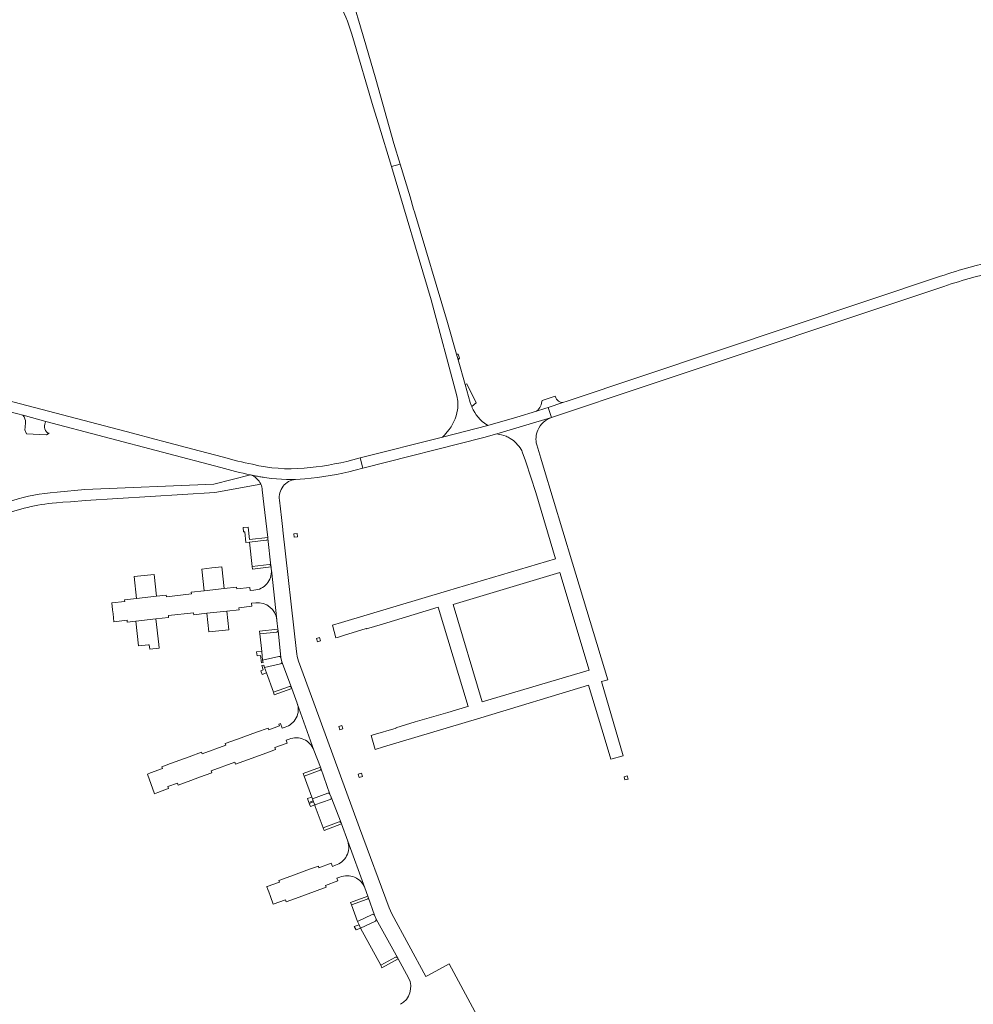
# Model space of a CAD drawing. Header units: metres. Extents: x 166325 to 190320, y 381923 to 404576.
# Tile 908 of 1056: x 177498 to 177792, y 399247 to 399550. Entities that reach past the tile are written whole.
import ezdxf

# ---------------------------------------------------------------- set-up
doc = ezdxf.new("R2010")
doc.units = ezdxf.units.M
for name, color, linetype, lineweight in [('B-WE-VH-VERHARDING_ASFALT-GV', 8, 'Continuous', 18), ('B-WE-VH-VERHARDING_BETON-GV', 8, 'Continuous', 18), ('B-WE-VH-VERHARDING_BETONSTRAATSTEEN-GV', 8, 'Continuous', 18), ('B-WE-VH-VERHARDING_HALFVERHARDING-GV', 8, 'Continuous', 18), ('B-WE-VH-VERHARDING_STRAATBAKSTEEN-GV', 8, 'Continuous', 18)]:
    doc.layers.add(name, color=color, linetype=linetype, lineweight=lineweight)

msp = doc.modelspace()

# ---------------------------------------------------------------- linework, layer by layer
at = {"layer": 'B-WE-VH-VERHARDING_ASFALT-GV', "flags": 128}
for points in [[(177600.996, 399544.967), (177607.245, 399523.514), (177608.955, 399518.313), (177612.894, 399505.093), (177615.615, 399505.834), (177613.64, 399512.23), (177608.081, 399532.031), (177605.005, 399542.639), (177599.833, 399560.479), (177594.94, 399579.089), (177585.28, 399610.362), (177572.052, 399656.211), (177571.265, 399658.855), (177564.937, 399680.109), (177555.594, 399711.49), (177553.754, 399717.67), (177538.995, 399768.532)], [(177600.996, 399544.967), (177607.245, 399523.514), (177608.955, 399518.313), (177612.894, 399505.093), (177615.615, 399505.834), (177613.64, 399512.23), (177608.081, 399532.031), (177605.005, 399542.639), (177599.833, 399560.479), (177594.94, 399579.089), (177585.28, 399610.362), (177572.052, 399656.211), (177571.265, 399658.855), (177564.937, 399680.109), (177555.594, 399711.49), (177553.754, 399717.67), (177538.995, 399768.532)], [(177633.498, 399445.542), (177632.999, 399447.292), (177630.235, 399456.998), (177619.993, 399491.194), (177619.747, 399492.016), (177618.713, 399495.802), (177615.615, 399505.834), (177612.894, 399505.093), (177625.14, 399463.992), (177633.093, 399434.396)], [(177633.498, 399445.542), (177632.999, 399447.292), (177630.235, 399456.998), (177619.993, 399491.194), (177619.747, 399492.016), (177618.713, 399495.802), (177615.615, 399505.834), (177612.894, 399505.093), (177625.14, 399463.992), (177633.093, 399434.396)], [(177782.3, 399471.275), (177667.162, 399432.805), (177665.739, 399432.33), (177661.217, 399430.819), (177662.307, 399427.719), (177691.838, 399437.586), (177783.31, 399468.148)], [(177782.3, 399471.275), (177667.162, 399432.805), (177665.739, 399432.33), (177661.217, 399430.819), (177662.307, 399427.719), (177691.838, 399437.586), (177783.31, 399468.148)], [(177630.159, 399423.343), (177629.317, 399422.314), (177628.69, 399421.688), (177642.638, 399425.29), (177641.643, 399425.957), (177640.936, 399426.527), (177640.274, 399427.148), (177639.661, 399427.818), (177639.1, 399428.532), (177638.595, 399429.287), (177638.148, 399430.077), (177637.856, 399430.685), (177637.681, 399431.12), (177637.517, 399431.528), (177637.243, 399432.393), (177635.674, 399437.903), (177633.498, 399445.542)], [(177630.159, 399423.343), (177629.317, 399422.314), (177628.69, 399421.688), (177642.638, 399425.29), (177641.643, 399425.957), (177640.936, 399426.527), (177640.274, 399427.148), (177639.661, 399427.818), (177639.1, 399428.532), (177638.595, 399429.287), (177638.148, 399430.077), (177637.856, 399430.685), (177637.681, 399431.12), (177637.517, 399431.528), (177637.243, 399432.393), (177635.674, 399437.903), (177633.498, 399445.542)], [(177662.307, 399427.719), (177645.422, 399422.67)], [(177662.307, 399427.719), (177645.422, 399422.67)], [(177654.311, 399414.367), (177654.423, 399414.018), (177657.442, 399404.569), (177663.521, 399384.111), (177630.177, 399374.325), (177630.177, 399374.307), (177597.489, 399364.494), (177594.738, 399363.669), (177595.256, 399361.741), (177595.794, 399359.738), (177596.289, 399359.888), (177598.185, 399360.528), (177605.182, 399362.637), (177605.214, 399362.532), (177610.192, 399364.033), (177627.35, 399369.288), (177636.54, 399338.639), (177636.1, 399338.474), (177630.269, 399336.742), (177620.263, 399333.845), (177614.321, 399332.075), (177614.353, 399331.97), (177607.316, 399329.874), (177606.671, 399329.656), (177607.951, 399325.363), (177610.497, 399326.128), (177640.501, 399335.151), (177673.712, 399345.18), (177676.802, 399335), (177678.829, 399328.272), (177680.627, 399322.331), (177684.39, 399323.441), (177677.683, 399346.313), (177679.7, 399346.854), (177668.746, 399382.836), (177659.796, 399412.449), (177658.96, 399415.214), (177657.721, 399419.316)], [(177654.311, 399414.367), (177654.423, 399414.018), (177657.442, 399404.569), (177663.521, 399384.111), (177630.177, 399374.325), (177630.177, 399374.307), (177597.489, 399364.494), (177594.738, 399363.669), (177595.256, 399361.741), (177595.794, 399359.738), (177596.289, 399359.888), (177598.185, 399360.528), (177605.182, 399362.637), (177605.214, 399362.532), (177610.192, 399364.033), (177627.35, 399369.288), (177636.54, 399338.639), (177636.1, 399338.474), (177630.269, 399336.742), (177620.263, 399333.845), (177614.321, 399332.075), (177614.353, 399331.97), (177607.316, 399329.874), (177606.671, 399329.656), (177607.951, 399325.363), (177610.497, 399326.128), (177640.501, 399335.151), (177673.712, 399345.18), (177676.802, 399335), (177678.829, 399328.272), (177680.627, 399322.331), (177684.39, 399323.441), (177677.683, 399346.313), (177679.7, 399346.854), (177668.746, 399382.836), (177659.796, 399412.449), (177658.96, 399415.214), (177657.721, 399419.316)], [(177653.269, 399417.161), (177654.311, 399414.367)], [(177653.269, 399417.161), (177654.311, 399414.367)]]:
    msp.add_lwpolyline(points, dxfattribs=at)
at = {"layer": 'B-WE-VH-VERHARDING_ASFALT-GV'}
for points in [[(177597.25, 399554.73, -0.0499763), (177600.996, 399544.967)], [(177597.25, 399554.73, -0.0499763), (177600.996, 399544.967)], [(177805.889, 399476.624, 0.0523656), (177791.43, 399474.101)], [(177805.889, 399476.624, 0.0523656), (177791.43, 399474.101)], [(177791.43, 399474.101, 0.0190624), (177782.3, 399471.275)], [(177791.43, 399474.101, 0.0190624), (177782.3, 399471.275)], [(177792.271, 399470.921, -0.063155), (177808.96, 399473.471)], [(177792.271, 399470.921, -0.063155), (177808.96, 399473.471)], [(177783.31, 399468.148, -0.0186149), (177792.271, 399470.921)], [(177783.31, 399468.148, -0.0186149), (177792.271, 399470.921)], [(177633.093, 399434.396, -0.0891393), (177633.323, 399430.066)], [(177633.093, 399434.396, -0.0891393), (177633.323, 399430.066)], [(177633.323, 399430.066, -0.1394956), (177630.159, 399423.343)], [(177633.323, 399430.066, -0.1394956), (177630.159, 399423.343)], [(177658.062, 399423.82, -0.2151254), (177662.307, 399427.719)], [(177658.062, 399423.82, -0.2151254), (177662.307, 399427.719)], [(177645.422, 399422.67, -0.0278217), (177648.292, 399421.93)], [(177645.422, 399422.67, -0.0278217), (177648.292, 399421.93)], [(177648.292, 399421.93, -0.0359483), (177649.523, 399421.304)], [(177648.292, 399421.93, -0.0359483), (177649.523, 399421.304)], [(177649.523, 399421.304, -0.1267058), (177652.898, 399417.868)], [(177649.523, 399421.304, -0.1267058), (177652.898, 399417.868)], [(177657.721, 399419.316, -0.1654018), (177658.062, 399423.82)], [(177657.721, 399419.316, -0.1654018), (177658.062, 399423.82)], [(177652.898, 399417.868, -0.0207094), (177653.269, 399417.161)], [(177652.898, 399417.868, -0.0207094), (177653.269, 399417.161)]]:
    msp.add_lwpolyline(points, format="xyb", dxfattribs=at)
at = {"layer": 'B-WE-VH-VERHARDING_ASFALT-GV', "flags": 128}
msp.add_lwpolyline([(177640.92, 399340.051), (177631.935, 399370.114), (177664.834, 399379.921), (177673.95, 399349.824)], close=True, dxfattribs=at)
msp.add_lwpolyline([(177640.92, 399340.051), (177631.935, 399370.114), (177664.834, 399379.921), (177673.95, 399349.824)], close=True, dxfattribs=at)
at = {"layer": 'B-WE-VH-VERHARDING_BETON-GV', "flags": 128}
for points in [[(177583.808, 399392.004), (177582.779, 399391.898), (177582.886, 399390.869), (177583.915, 399390.975)], [(177583.808, 399392.004), (177582.779, 399391.898), (177582.886, 399390.869), (177583.915, 399390.975)], [(177590.774, 399359.851), (177589.789, 399359.546), (177590.098, 399358.544), (177591.084, 399358.848)], [(177590.774, 399359.851), (177589.789, 399359.546), (177590.098, 399358.544), (177591.084, 399358.848)], [(177597.666, 399332.717), (177596.676, 399332.421), (177596.974, 399331.422), (177597.965, 399331.718)], [(177597.666, 399332.717), (177596.676, 399332.421), (177596.974, 399331.422), (177597.965, 399331.718)], [(177603.648, 399318.026), (177603.644, 399318.025), (177602.678, 399317.716), (177602.993, 399316.734), (177603.962, 399317.044)], [(177603.648, 399318.026), (177603.644, 399318.025), (177602.678, 399317.716), (177602.993, 399316.734), (177603.962, 399317.044)], [(177685.638, 399317.23), (177684.647, 399316.955), (177684.918, 399315.977), (177685.909, 399316.252)], [(177685.638, 399317.23), (177684.647, 399316.955), (177684.918, 399315.977), (177685.909, 399316.252)]]:
    msp.add_lwpolyline(points, close=True, dxfattribs=at)
at = {"layer": 'B-WE-VH-VERHARDING_BETONSTRAATSTEEN-GV', "flags": 128}
for points in [[(177633.495, 399447.315), (177632.999, 399447.292), (177633.498, 399445.542), (177633.96, 399445.982)], [(177633.495, 399447.315), (177632.999, 399447.292), (177633.498, 399445.542), (177633.96, 399445.982)], [(177636.179, 399438.154), (177635.674, 399437.903), (177637.243, 399432.393), (177637.517, 399431.528), (177637.681, 399431.12), (177639.063, 399432.268)], [(177636.179, 399438.154), (177635.674, 399437.903), (177637.243, 399432.393), (177637.517, 399431.528), (177637.681, 399431.12), (177639.063, 399432.268)], [(177660.227, 399430.488), (177661.217, 399430.819), (177665.739, 399432.33), (177665.289, 399432.402), (177664.859, 399432.551), (177664.462, 399432.774), (177664.109, 399433.062), (177663.813, 399433.408), (177663.581, 399433.8), (177663.411, 399434.265), (177659.377, 399432.968), (177659.337, 399432.623), (177659.237, 399432.143), (177659.087, 399431.676), (177658.89, 399431.227), (177658.646, 399430.802), (177658.36, 399430.404), (177658.033, 399430.038), (177657.67, 399429.709)], [(177660.227, 399430.488), (177661.217, 399430.819), (177665.739, 399432.33), (177665.289, 399432.402), (177664.859, 399432.551), (177664.462, 399432.774), (177664.109, 399433.062), (177663.813, 399433.408), (177663.581, 399433.8), (177663.411, 399434.265), (177659.377, 399432.968), (177659.337, 399432.623), (177659.237, 399432.143), (177659.087, 399431.676), (177658.89, 399431.227), (177658.646, 399430.802), (177658.36, 399430.404), (177658.033, 399430.038), (177657.67, 399429.709)], [(177628.69, 399421.688), (177603.325, 399415.262), (177604.078, 399412.063), (177641.433, 399421.527), (177645.422, 399422.67), (177662.307, 399427.719), (177661.217, 399430.819), (177660.227, 399430.488), (177657.67, 399429.709), (177651.555, 399427.846), (177642.638, 399425.29)], [(177628.69, 399421.688), (177603.325, 399415.262), (177604.078, 399412.063), (177641.433, 399421.527), (177645.422, 399422.67), (177662.307, 399427.719), (177661.217, 399430.819), (177660.227, 399430.488), (177657.67, 399429.709), (177651.555, 399427.846), (177642.638, 399425.29)], [(177560.611, 399381.692), (177557.535, 399381.348), (177554.449, 399381.003), (177555.2, 399374.295), (177561.362, 399374.984)], [(177560.611, 399381.692), (177557.535, 399381.348), (177554.449, 399381.003), (177555.2, 399374.295), (177561.362, 399374.984)], [(177539.752, 399379.358), (177536.665, 399379.013), (177533.591, 399378.668), (177534.341, 399371.96), (177540.503, 399372.65)], [(177539.752, 399379.358), (177536.665, 399379.013), (177533.591, 399378.668), (177534.341, 399371.96), (177540.503, 399372.65)], [(177562.134, 399368.045), (177555.972, 399367.357), (177556.616, 399361.593), (177559.701, 399361.937), (177562.778, 399362.281)], [(177562.134, 399368.045), (177555.972, 399367.357), (177556.616, 399361.593), (177559.701, 399361.937), (177562.778, 399362.281)], [(177540.28, 399365.605), (177534.118, 399364.916), (177534.971, 399357.283), (177538.046, 399357.627), (177538.22, 399357.646), (177538.371, 399356.295), (177541.283, 399356.62), (177541.163, 399357.693)], [(177540.28, 399365.605), (177534.118, 399364.916), (177534.971, 399357.283), (177538.046, 399357.627), (177538.22, 399357.646), (177538.371, 399356.295), (177541.283, 399356.62), (177541.163, 399357.693)]]:
    msp.add_lwpolyline(points, close=True, dxfattribs=at)
for points in [[(177561.101, 399415.477), (177553.647, 399417.444), (177542.346, 399420.427), (177539.95, 399421.059), (177533.021, 399422.887), (177494.21, 399433.13), (177489.329, 399434.418), (177481.1, 399436.59)], [(177561.101, 399415.477), (177553.647, 399417.444), (177542.346, 399420.427), (177539.95, 399421.059), (177533.021, 399422.887), (177494.21, 399433.13), (177489.329, 399434.418), (177481.1, 399436.59)], [(177479.66, 399433.56), (177489.687, 399430.927), (177497.702, 399428.822), (177499.298, 399428.403), (177500.049, 399428.206), (177506.316, 399426.55), (177560.299, 399412.29)], [(177479.66, 399433.56), (177489.687, 399430.927), (177497.702, 399428.822), (177499.298, 399428.403), (177500.049, 399428.206), (177506.316, 399426.55), (177560.299, 399412.29)], [(177506.316, 399426.55), (177500.049, 399428.206), (177499.298, 399428.403)], [(177506.316, 399426.55), (177500.049, 399428.206), (177499.298, 399428.403)], [(177500.081, 399426.162), (177499.981, 399424.755), (177499.899, 399423.897), (177500.414, 399422.743), (177506.507, 399422.393), (177507.334, 399422.888), (177506.837, 399422.989)], [(177500.081, 399426.162), (177499.981, 399424.755), (177499.899, 399423.897), (177500.414, 399422.743), (177506.507, 399422.393), (177507.334, 399422.888), (177506.837, 399422.989)], [(177601.733, 399411.469), (177604.078, 399412.063), (177603.325, 399415.262), (177600.984, 399414.669)], [(177601.733, 399411.469), (177604.078, 399412.063), (177603.325, 399415.262), (177600.984, 399414.669)], [(177569.491, 399410.071), (177570.939, 399409.746), (177571.287, 399409.674), (177571.635, 399409.604), (177571.984, 399409.537), (177572.333, 399409.473), (177572.682, 399409.41)], [(177569.491, 399410.071), (177570.939, 399409.746), (177571.287, 399409.674), (177571.635, 399409.604), (177571.984, 399409.537), (177572.333, 399409.473), (177572.682, 399409.41)], [(177572.682, 399409.41), (177573.032, 399409.351), (177573.382, 399409.293), (177573.733, 399409.238), (177575.922, 399408.948), (177580.602, 399408.638), (177583.309, 399408.653), (177586.183, 399408.816)], [(177572.682, 399409.41), (177573.032, 399409.351), (177573.382, 399409.293), (177573.733, 399409.238), (177575.922, 399408.948), (177580.602, 399408.638), (177583.309, 399408.653), (177586.183, 399408.816)]]:
    msp.add_lwpolyline(points, dxfattribs=at)
at = {"layer": 'B-WE-VH-VERHARDING_BETONSTRAATSTEEN-GV'}
for points in [[(177499.298, 399428.403, -0.1825212), (177500.081, 399426.162)], [(177499.298, 399428.403, -0.1825212), (177500.081, 399426.162)], [(177506.837, 399422.989, -0.3372361), (177506.316, 399426.55)], [(177506.837, 399422.989, -0.3372361), (177506.316, 399426.55)], [(177570.127, 399413.298, -0.0189634), (177561.101, 399415.477)], [(177570.127, 399413.298, -0.0189634), (177561.101, 399415.477)], [(177560.299, 399412.29, 0.019493), (177569.491, 399410.071)], [(177560.299, 399412.29, 0.019493), (177569.491, 399410.071)], [(177585.96, 399412.101, -0.0802797), (177570.127, 399413.298)], [(177585.96, 399412.101, -0.0802797), (177570.127, 399413.298)], [(177600.984, 399414.669, -0.0424759), (177585.96, 399412.101)], [(177600.984, 399414.669, -0.0424759), (177585.96, 399412.101)], [(177586.183, 399408.816, 0.0423748), (177601.733, 399411.469)], [(177586.183, 399408.816, 0.0423748), (177601.733, 399411.469)]]:
    msp.add_lwpolyline(points, format="xyb", dxfattribs=at)
at = {"layer": 'B-WE-VH-VERHARDING_HALFVERHARDING-GV', "flags": 128}
for points in [[(177569.491, 399410.071), (177558.128, 399407.203), (177518.416, 399405.486), (177509.845, 399404.691), (177507.67, 399404.489)], [(177569.491, 399410.071), (177558.128, 399407.203), (177518.416, 399405.486), (177509.845, 399404.691), (177507.67, 399404.489)], [(177508.259, 399401.325), (177509.622, 399401.43), (177511.601, 399401.582), (177513.964, 399401.763), (177518.56, 399402.116), (177558.486, 399404.574), (177572.642, 399407.175)], [(177508.259, 399401.325), (177509.622, 399401.43), (177511.601, 399401.582), (177513.964, 399401.763), (177518.56, 399402.116), (177558.486, 399404.574), (177572.642, 399407.175)]]:
    msp.add_lwpolyline(points, dxfattribs=at)
at = {"layer": 'B-WE-VH-VERHARDING_HALFVERHARDING-GV'}
for points in [[(177572.642, 399407.175, 0.2035796), (177569.491, 399410.071)], [(177507.67, 399404.489, 0.1172995), (177482.521, 399395.801)], [(177507.67, 399404.489, 0.1172995), (177482.521, 399395.801)], [(177491.356, 399396.991, -0.0715956), (177508.259, 399401.325)], [(177491.356, 399396.991, -0.0715956), (177508.259, 399401.325)]]:
    msp.add_lwpolyline(points, format="xyb", dxfattribs=at)
at = {"layer": 'B-WE-VH-VERHARDING_STRAATBAKSTEEN-GV', "flags": 128}
for points in [[(177583.309, 399408.653), (177580.602, 399408.638), (177575.922, 399408.948), (177573.733, 399409.238), (177573.382, 399409.293), (177573.032, 399409.351), (177572.682, 399409.41), (177572.333, 399409.473), (177571.984, 399409.537), (177571.635, 399409.604), (177571.287, 399409.674), (177570.939, 399409.746), (177569.491, 399410.071)], [(177583.309, 399408.653), (177580.602, 399408.638), (177575.922, 399408.948), (177573.733, 399409.238), (177573.382, 399409.293), (177573.032, 399409.351), (177572.682, 399409.41), (177572.333, 399409.473), (177571.984, 399409.537), (177571.635, 399409.604), (177571.287, 399409.674), (177570.939, 399409.746), (177569.491, 399410.071)], [(177573.11, 399405.377), (177573.601, 399401.041), (177574.764, 399390.765), (177574.789, 399390.463), (177574.795, 399390.41), (177575.756, 399382.011), (177575.792, 399381.687), (177575.86, 399381.009), (177575.904, 399380.615), (177577.605, 399365.338), (177577.629, 399365.122), (177577.916, 399362.474), (177577.973, 399362.026), (177578.804, 399353.689), (177579.085, 399352.399), (177582.086, 399344.498), (177582.206, 399344.19), (177583.847, 399339.659), (177583.876, 399339.578), (177589.015, 399325.147), (177591.078, 399319.889), (177591.201, 399319.567), (177593.977, 399311.562), (177594.342, 399310.604), (177597.374, 399302.765), (177597.511, 399302.421), (177599.455, 399297.076), (177604.764, 399282.649), (177605.68, 399280.112)], [(177573.11, 399405.377), (177573.601, 399401.041), (177574.764, 399390.765), (177574.789, 399390.463), (177574.795, 399390.41), (177575.756, 399382.011), (177575.792, 399381.687), (177575.86, 399381.009), (177575.904, 399380.615), (177577.605, 399365.338), (177577.629, 399365.122), (177577.916, 399362.474), (177577.973, 399362.026), (177578.804, 399353.689), (177579.085, 399352.399), (177582.086, 399344.498), (177582.206, 399344.19), (177583.847, 399339.659), (177583.876, 399339.578), (177589.015, 399325.147), (177591.078, 399319.889), (177591.201, 399319.567), (177593.977, 399311.562), (177594.342, 399310.604), (177597.374, 399302.765), (177597.511, 399302.421), (177599.455, 399297.076), (177604.764, 399282.649), (177605.68, 399280.112)], [(177583.602, 399355.558), (177579.422, 399392.983), (177579.399, 399393.19), (177579.088, 399395.972), (177578.982, 399396.919), (177578.382, 399402.29)], [(177583.602, 399355.558), (177579.422, 399392.983), (177579.399, 399393.19), (177579.088, 399395.972), (177578.982, 399396.919), (177578.382, 399402.29)], [(177568.706, 399393.953), (177567.173, 399393.763), (177567.315, 399392.464), (177567.694, 399392.506), (177568.073, 399389.162), (177569.119, 399389.288), (177574.33, 399389.905)], [(177568.706, 399393.953), (177567.173, 399393.763), (177567.315, 399392.464), (177567.694, 399392.506), (177568.073, 399389.162), (177569.119, 399389.288), (177574.33, 399389.905)], [(177574.795, 399390.41), (177574.789, 399390.463), (177574.764, 399390.765), (177569.126, 399390.121), (177568.706, 399393.953)], [(177574.795, 399390.41), (177574.789, 399390.463), (177574.764, 399390.765), (177569.126, 399390.121), (177568.706, 399393.953)], [(177574.33, 399389.905), (177569.119, 399389.288), (177569.987, 399381.834), (177575.2, 399382.444)], [(177574.33, 399389.905), (177569.119, 399389.288), (177569.987, 399381.834), (177575.2, 399382.444)], [(177575.756, 399382.011), (177574.795, 399390.41)], [(177575.756, 399382.011), (177574.795, 399390.41)], [(177575.2, 399382.444), (177569.987, 399381.834), (177570.066, 399380.992), (177575.792, 399381.687), (177575.756, 399382.011)], [(177575.2, 399382.444), (177569.987, 399381.834), (177570.066, 399380.992), (177575.792, 399381.687), (177575.756, 399382.011)], [(177577.605, 399365.338), (177575.904, 399380.615)], [(177577.605, 399365.338), (177575.904, 399380.615)], [(177570.52, 399374.488), (177569.366, 399374.348), (177569.252, 399375.29), (177565.238, 399374.874), (177565.184, 399375.412), (177561.362, 399374.984), (177555.2, 399374.295), (177551.203, 399373.847), (177551.265, 399373.316), (177543.507, 399372.45), (177543.459, 399372.981), (177540.503, 399372.65), (177534.341, 399371.96), (177530.628, 399371.545), (177530.702, 399371.016), (177526.72, 399370.584), (177526.934, 399368.417), (177527.075, 399367.159), (177527.349, 399364.762), (177531.38, 399365.222), (177531.447, 399364.618), (177534.118, 399364.916), (177540.28, 399365.605), (177544.192, 399366.042), (177544.151, 399366.644), (177551.907, 399367.512), (177551.978, 399366.911), (177555.972, 399367.357), (177562.134, 399368.045), (177565.96, 399368.472), (177565.905, 399369.07), (177569.907, 399369.529), (177569.814, 399370.48)], [(177570.52, 399374.488), (177569.366, 399374.348), (177569.252, 399375.29), (177565.238, 399374.874), (177565.184, 399375.412), (177561.362, 399374.984), (177555.2, 399374.295), (177551.203, 399373.847), (177551.265, 399373.316), (177543.507, 399372.45), (177543.459, 399372.981), (177540.503, 399372.65), (177534.341, 399371.96), (177530.628, 399371.545), (177530.702, 399371.016), (177526.72, 399370.584), (177526.934, 399368.417), (177527.075, 399367.159), (177527.349, 399364.762), (177531.38, 399365.222), (177531.447, 399364.618), (177534.118, 399364.916), (177540.28, 399365.605), (177544.192, 399366.042), (177544.151, 399366.644), (177551.907, 399367.512), (177551.978, 399366.911), (177555.972, 399367.357), (177562.134, 399368.045), (177565.96, 399368.472), (177565.905, 399369.07), (177569.907, 399369.529), (177569.814, 399370.48)], [(177569.814, 399370.48), (177571.077, 399370.627)], [(177569.814, 399370.48), (177571.077, 399370.627)], [(177577.973, 399362.026), (177577.916, 399362.474), (177572.203, 399361.822), (177572.307, 399360.999), (177577.531, 399361.577)], [(177577.973, 399362.026), (177577.916, 399362.474), (177572.203, 399361.822), (177572.307, 399360.999), (177577.531, 399361.577)], [(177577.531, 399361.577), (177572.307, 399360.999), (177572.913, 399355.615), (177573.209, 399352.893), (177578.177, 399354.07)], [(177577.531, 399361.577), (177572.307, 399360.999), (177572.913, 399355.615), (177573.209, 399352.893), (177578.177, 399354.07)], [(177578.804, 399353.689), (177577.973, 399362.026)], [(177578.804, 399353.689), (177577.973, 399362.026)], [(177578.697, 399351.8), (177573.735, 399350.637), (177574.365, 399348.945), (177576.534, 399342.98), (177581.453, 399344.793)], [(177578.697, 399351.8), (177573.735, 399350.637), (177574.365, 399348.945), (177576.534, 399342.98), (177581.453, 399344.793)], [(177582.086, 399344.498), (177579.085, 399352.399)], [(177582.086, 399344.498), (177579.085, 399352.399)], [(177626.206, 399240.654), (177628.194, 399237.089), (177639.385, 399243.244), (177630.693, 399259.264), (177624.397, 399255.788), (177623.555, 399255.323), (177613.065, 399274.684), (177612.619, 399275.594), (177612.18, 399276.496), (177603.122, 399301.189), (177588.983, 399339.734), (177584.293, 399352.639)], [(177626.206, 399240.654), (177628.194, 399237.089), (177639.385, 399243.244), (177630.693, 399259.264), (177624.397, 399255.788), (177623.555, 399255.323), (177613.065, 399274.684), (177612.619, 399275.594), (177612.18, 399276.496), (177603.122, 399301.189), (177588.983, 399339.734), (177584.293, 399352.639)], [(177581.453, 399344.793), (177576.534, 399342.98), (177576.804, 399342.21), (177582.206, 399344.19)], [(177581.453, 399344.793), (177576.534, 399342.98), (177576.804, 399342.21), (177582.206, 399344.19)], [(177582.206, 399344.19), (177582.086, 399344.498)], [(177582.206, 399344.19), (177582.086, 399344.498)], [(177589.015, 399325.147), (177583.876, 399339.578)], [(177589.015, 399325.147), (177583.876, 399339.578)], [(177580.131, 399332.231), (177579.192, 399331.909), (177578.669, 399333.345), (177578.216, 399333.18), (177578.373, 399332.673), (177575.08, 399331.459), (177574.904, 399331.975), (177571.261, 399330.649), (177565.435, 399328.529), (177561.655, 399327.153), (177561.84, 399326.645), (177554.527, 399323.986), (177554.343, 399324.492), (177550.588, 399323.125), (177544.762, 399321.005), (177542.124, 399320.045), (177542.325, 399319.504), (177538.672, 399318.152), (177537.696, 399317.791), (177539.876, 399311.721), (177540.883, 399312.095), (177543.585, 399313.097), (177544.125, 399313.294), (177543.933, 399313.902), (177546.943, 399314.998), (177547.161, 399314.401), (177551.052, 399315.821), (177553.767, 399316.811), (177557.544, 399318.189), (177557.332, 399318.779), (177564.672, 399321.419), (177564.872, 399320.862), (177568.563, 399322.209), (177574.482, 399324.368)], [(177580.131, 399332.231), (177579.192, 399331.909), (177578.669, 399333.345), (177578.216, 399333.18), (177578.373, 399332.673), (177575.08, 399331.459), (177574.904, 399331.975), (177571.261, 399330.649), (177565.435, 399328.529), (177561.655, 399327.153), (177561.84, 399326.645), (177554.527, 399323.986), (177554.343, 399324.492), (177550.588, 399323.125), (177544.762, 399321.005), (177542.124, 399320.045), (177542.325, 399319.504), (177538.672, 399318.152), (177537.696, 399317.791), (177539.876, 399311.721), (177540.883, 399312.095), (177543.585, 399313.097), (177544.125, 399313.294), (177543.933, 399313.902), (177546.943, 399314.998), (177547.161, 399314.401), (177551.052, 399315.821), (177553.767, 399316.811), (177557.544, 399318.189), (177557.332, 399318.779), (177564.672, 399321.419), (177564.872, 399320.862), (177568.563, 399322.209), (177574.482, 399324.368)], [(177574.482, 399324.368), (177577.192, 399325.356), (177576.976, 399325.948), (177580.736, 399327.339), (177580.42, 399328.18), (177581.381, 399328.516)], [(177574.482, 399324.368), (177577.192, 399325.356), (177576.976, 399325.948), (177580.736, 399327.339), (177580.42, 399328.18), (177581.381, 399328.516)], [(177591.201, 399319.567), (177591.078, 399319.889), (177585.717, 399317.912), (177585.996, 399317.142), (177590.904, 399318.949)], [(177591.201, 399319.567), (177591.078, 399319.889), (177585.717, 399317.912), (177585.996, 399317.142), (177590.904, 399318.949)], [(177590.904, 399318.949), (177585.996, 399317.142), (177588.371, 399310.684), (177588.584, 399310.106), (177593.343, 399311.868)], [(177590.904, 399318.949), (177585.996, 399317.142), (177588.371, 399310.684), (177588.584, 399310.106), (177593.343, 399311.868)], [(177593.977, 399311.562), (177591.201, 399319.567)], [(177593.977, 399311.562), (177591.201, 399319.567)], [(177593.343, 399311.868), (177588.584, 399310.106), (177588.806, 399309.5), (177588.929, 399309.164), (177589.266, 399308.246), (177594.022, 399309.964)], [(177593.343, 399311.868), (177588.584, 399310.106), (177588.806, 399309.5), (177588.929, 399309.164), (177589.266, 399308.246), (177594.022, 399309.964)], [(177594.342, 399310.604), (177593.977, 399311.562)], [(177594.342, 399310.604), (177593.977, 399311.562)], [(177594.022, 399309.964), (177589.266, 399308.246), (177589.448, 399307.751), (177591.862, 399301.174), (177596.755, 399303.021)], [(177594.022, 399309.964), (177589.266, 399308.246), (177589.448, 399307.751), (177591.862, 399301.174), (177596.755, 399303.021)], [(177597.374, 399302.765), (177594.342, 399310.604)], [(177597.374, 399302.765), (177594.342, 399310.604)], [(177596.755, 399303.021), (177591.862, 399301.174), (177592.158, 399300.402), (177597.511, 399302.421)], [(177596.755, 399303.021), (177591.862, 399301.174), (177592.158, 399300.402), (177597.511, 399302.421)], [(177597.511, 399302.421), (177597.374, 399302.765)], [(177597.511, 399302.421), (177597.374, 399302.765)], [(177604.764, 399282.649), (177599.455, 399297.076)], [(177604.764, 399282.649), (177599.455, 399297.076)], [(177595.63, 399289.639), (177594.703, 399289.317), (177594.347, 399290.264), (177590.574, 399288.899), (177590.384, 399289.383), (177587.698, 399288.404), (177581.872, 399286.281), (177578.196, 399284.941), (177578.377, 399284.438), (177574.628, 399283.076), (177574.505, 399283.039), (177574.524, 399282.987), (177574.822, 399282.169), (177575.07, 399281.489), (177575.594, 399280.054), (177576.461, 399277.68), (177580.25, 399278.961), (177580.464, 399278.373), (177583.325, 399279.414), (177589.152, 399281.533), (177592.786, 399282.855), (177592.59, 399283.452), (177596.352, 399284.822), (177596.051, 399285.676)], [(177595.63, 399289.639), (177594.703, 399289.317), (177594.347, 399290.264), (177590.574, 399288.899), (177590.384, 399289.383), (177587.698, 399288.404), (177581.872, 399286.281), (177578.196, 399284.941), (177578.377, 399284.438), (177574.628, 399283.076), (177574.505, 399283.039), (177574.524, 399282.987), (177574.822, 399282.169), (177575.07, 399281.489), (177575.594, 399280.054), (177576.461, 399277.68), (177580.25, 399278.961), (177580.464, 399278.373), (177583.325, 399279.414), (177589.152, 399281.533), (177592.786, 399282.855), (177592.59, 399283.452), (177596.352, 399284.822), (177596.051, 399285.676)], [(177596.051, 399285.676), (177596.996, 399286.007)], [(177596.051, 399285.676), (177596.996, 399286.007)], [(177605.789, 399279.829), (177605.68, 399280.112), (177600.303, 399278.189), (177600.575, 399277.41), (177605.457, 399279.16)], [(177605.789, 399279.829), (177605.68, 399280.112), (177600.303, 399278.189), (177600.575, 399277.41), (177605.457, 399279.16)], [(177605.457, 399279.16), (177600.575, 399277.41), (177602.436, 399272.298), (177607.017, 399274.482)], [(177605.457, 399279.16), (177600.575, 399277.41), (177602.436, 399272.298), (177607.017, 399274.482)], [(177605.68, 399280.112), (177605.789, 399279.829), (177607.686, 399274.241), (177608.231, 399273.066), (177614.871, 399261.045), (177615.021, 399260.771), (177618.205, 399254.89)], [(177605.68, 399280.112), (177605.789, 399279.829), (177607.686, 399274.241), (177608.231, 399273.066), (177614.871, 399261.045), (177615.021, 399260.771), (177618.205, 399254.89)], [(177607.686, 399274.241), (177605.789, 399279.829)], [(177607.686, 399274.241), (177605.789, 399279.829)], [(177607.017, 399274.482), (177602.436, 399272.298), (177602.938, 399271.323), (177603.423, 399270.236), (177608, 399272.4)], [(177607.017, 399274.482), (177602.436, 399272.298), (177602.938, 399271.323), (177603.423, 399270.236), (177608, 399272.4)], [(177608, 399272.4), (177603.423, 399270.236), (177609.618, 399258.818), (177614.197, 399261.275)], [(177608, 399272.4), (177603.423, 399270.236), (177609.618, 399258.818), (177614.197, 399261.275)], [(177608.231, 399273.066), (177607.686, 399274.241)], [(177608.231, 399273.066), (177607.686, 399274.241)], [(177614.871, 399261.045), (177608.231, 399273.066)], [(177614.871, 399261.045), (177608.231, 399273.066)], [(177614.197, 399261.275), (177609.618, 399258.818), (177610.002, 399258.047), (177615.021, 399260.771)], [(177614.197, 399261.275), (177609.618, 399258.818), (177610.002, 399258.047), (177615.021, 399260.771)], [(177615.021, 399260.771), (177614.871, 399261.045)], [(177615.021, 399260.771), (177614.871, 399261.045)]]:
    msp.add_lwpolyline(points, dxfattribs=at)
at = {"layer": 'B-WE-VH-VERHARDING_STRAATBAKSTEEN-GV'}
for points in [[(177569.491, 399410.071, -0.2035796), (177572.642, 399407.175)], [(177569.491, 399410.071, -0.2035796), (177572.642, 399407.175)], [(177572.642, 399407.175, -0.0856393), (177573.11, 399405.377)], [(177572.642, 399407.175, -0.0856393), (177573.11, 399405.377)], [(177578.382, 399402.29, -0.4214218), (177583.309, 399408.653)], [(177578.382, 399402.29, -0.4214218), (177583.309, 399408.653)], [(177574.795, 399390.41, -0.4247855), (177574.33, 399389.905)], [(177574.795, 399390.41, -0.4247855), (177574.33, 399389.905)], [(177574.33, 399389.905, 0.4247855), (177574.795, 399390.41)], [(177575.756, 399382.011, 0.4115742), (177575.2, 399382.444)], [(177575.756, 399382.011, 0.4115742), (177575.2, 399382.444)], [(177575.2, 399382.444, -0.4115742), (177575.756, 399382.011)], [(177575.904, 399380.615, -0.4207302), (177570.52, 399374.488)], [(177575.904, 399380.615, -0.4207302), (177570.52, 399374.488)], [(177571.077, 399370.627, -0.4000115), (177577.605, 399365.338)], [(177571.077, 399370.627, -0.4000115), (177577.605, 399365.338)], [(177577.531, 399361.577, 0.3288503), (177577.973, 399362.026)], [(177577.973, 399362.026, -0.3288503), (177577.531, 399361.577)], [(177577.531, 399361.577, 0.3288503), (177577.973, 399362.026)], [(177578.177, 399354.07, -0.3945832), (177578.804, 399353.689)], [(177578.177, 399354.07, -0.3945832), (177578.804, 399353.689)], [(177584.293, 399352.639, -0.0524752), (177583.602, 399355.558)], [(177584.293, 399352.639, -0.0524752), (177583.602, 399355.558)], [(177579.085, 399352.399, -0.4267523), (177578.697, 399351.8)], [(177579.085, 399352.399, -0.4267523), (177578.697, 399351.8)], [(177582.086, 399344.498, 0.377336), (177581.453, 399344.793)], [(177581.453, 399344.793, -0.377336), (177582.086, 399344.498)], [(177582.086, 399344.498, 0.377336), (177581.453, 399344.793)], [(177583.876, 399339.578, -0.426217), (177580.131, 399332.231)], [(177583.876, 399339.578, -0.426217), (177580.131, 399332.231)], [(177581.381, 399328.516, -0.4261394), (177589.015, 399325.147)], [(177581.381, 399328.516, -0.4261394), (177589.015, 399325.147)], [(177591.201, 399319.567, -0.399232), (177590.904, 399318.949)], [(177591.201, 399319.567, -0.399232), (177590.904, 399318.949)], [(177590.904, 399318.949, 0.399232), (177591.201, 399319.567)], [(177593.343, 399311.868, -0.4040583), (177593.977, 399311.562)], [(177593.343, 399311.868, -0.4040583), (177593.977, 399311.562)], [(177593.977, 399311.562, 0.4040583), (177593.343, 399311.868)], [(177594.022, 399309.964, 0.4225006), (177594.342, 399310.604)], [(177594.342, 399310.604, -0.4225006), (177594.022, 399309.964)], [(177594.022, 399309.964, 0.4225006), (177594.342, 399310.604)], [(177596.755, 399303.021, -0.4036533), (177597.374, 399302.765)], [(177596.755, 399303.021, -0.4036533), (177597.374, 399302.765)], [(177597.374, 399302.765, 0.4036533), (177596.755, 399303.021)], [(177599.455, 399297.076, -0.421252), (177595.63, 399289.639)], [(177599.455, 399297.076, -0.421252), (177595.63, 399289.639)], [(177596.996, 399286.007, -0.4148336), (177604.764, 399282.649)], [(177596.996, 399286.007, -0.4148336), (177604.764, 399282.649)], [(177605.457, 399279.16, 0.4005988), (177605.789, 399279.829)], [(177605.789, 399279.829, -0.4005988), (177605.457, 399279.16)], [(177605.457, 399279.16, 0.4005988), (177605.789, 399279.829)], [(177607.686, 399274.241, 0.4172756), (177607.017, 399274.482)], [(177607.686, 399274.241, 0.4172756), (177607.017, 399274.482)], [(177607.017, 399274.482, -0.4172756), (177607.686, 399274.241)], [(177608.231, 399273.066, -0.3979377), (177608, 399272.4)], [(177608.231, 399273.066, -0.3979377), (177608, 399272.4)], [(177608, 399272.4, 0.3979377), (177608.231, 399273.066)], [(177614.871, 399261.045, 0.3499063), (177614.197, 399261.275)], [(177614.197, 399261.275, -0.3499063), (177614.871, 399261.045)], [(177614.871, 399261.045, 0.3499063), (177614.197, 399261.275)], [(177618.205, 399254.89, -0.4109995), (177615.686, 399246.771)], [(177618.205, 399254.89, -0.4109995), (177615.686, 399246.771)]]:
    msp.add_lwpolyline(points, format="xyb", dxfattribs=at)
at = {"layer": 'B-WE-VH-VERHARDING_STRAATBAKSTEEN-GV', "flags": 128}
for points in [[(177572.913, 399355.615), (177571.345, 399355.465), (177571.48, 399354.263), (177572.565, 399354.367), (177572.892, 399352.059), (177573.36, 399352.171), (177573.209, 399352.893)], [(177572.913, 399355.615), (177571.345, 399355.465), (177571.48, 399354.263), (177572.565, 399354.367), (177572.892, 399352.059), (177573.36, 399352.171), (177573.209, 399352.893)], [(177573.735, 399350.637), (177573.543, 399351.403), (177572.979, 399351.248), (177573.381, 399349.945), (177572.602, 399349.631), (177573.052, 399348.442), (177574.365, 399348.945)], [(177573.735, 399350.637), (177573.543, 399351.403), (177572.979, 399351.248), (177573.381, 399349.945), (177572.602, 399349.631), (177573.052, 399348.442), (177574.365, 399348.945)], [(177588.584, 399310.106), (177588.371, 399310.684), (177587.008, 399310.224), (177587.45, 399309.03), (177588.806, 399309.5)], [(177588.584, 399310.106), (177588.371, 399310.684), (177587.008, 399310.224), (177587.45, 399309.03), (177588.806, 399309.5)], [(177588.929, 399309.164), (177587.576, 399308.689), (177587.914, 399307.774), (177589.266, 399308.246)], [(177588.929, 399309.164), (177587.576, 399308.689), (177587.914, 399307.774), (177589.266, 399308.246)], [(177602.938, 399271.323), (177601.463, 399270.753), (177602.037, 399269.697), (177603.423, 399270.236)], [(177602.938, 399271.323), (177601.463, 399270.753), (177602.037, 399269.697), (177603.423, 399270.236)]]:
    msp.add_lwpolyline(points, close=True, dxfattribs=at)

doc.saveas('drawing.dxf')
